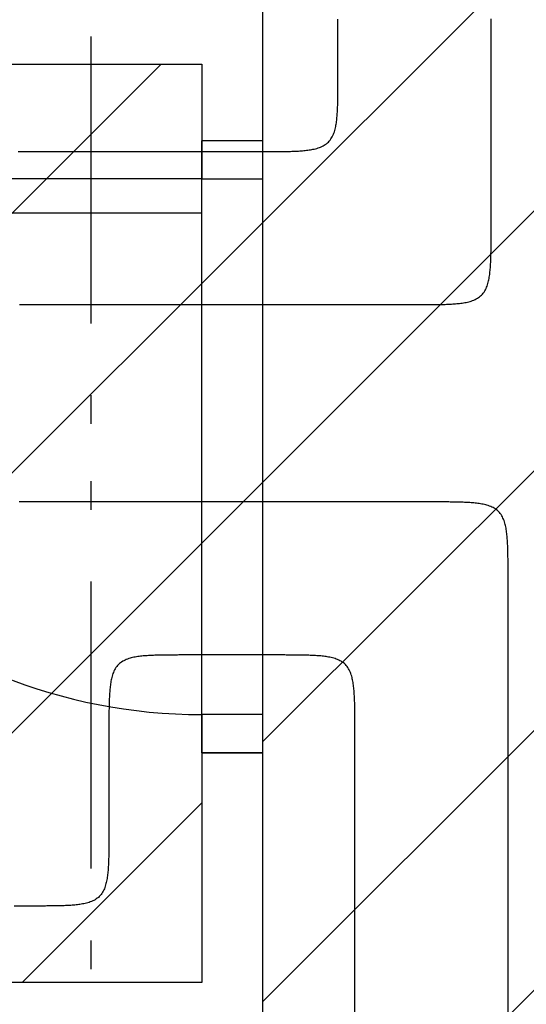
# Model space of a CAD drawing. Extents: x 997 to 109698, y 921 to 94021.
# Tile 318 of 656: x 11605 to 12266, y 42032 to 43319. Entities that reach past the tile are written whole.
import ezdxf

# ---------------------------------------------------------------- set-up
doc = ezdxf.new("R2010")
doc.units = 0
doc.header["$MEASUREMENT"] = 0
for name, color, linetype in [('12', 7, 'CONTINUOUS'), ('28', 7, 'CONTINUOUS'), ('40', 7, 'CONTINUOUS')]:
    doc.layers.add(name, color=color, linetype=linetype)

msp = doc.modelspace()

# ---------------------------------------------------------------- linework, layer by layer
at = {"layer": '12', "color": 5}
for points in [[(12020.56386, 43246.698342), (12020.56386, 43247.821803), (12020.56386, 43248.945264), (12020.56386, 43250.068726), (12020.56386, 43251.192187), (12020.56386, 43252.315648), (12020.56386, 43253.43911), (12020.56386, 43254.562571), (12020.56386, 43255.686034), (12020.56386, 43256.809495), (12020.56386, 43257.932957), (12020.56386, 43259.056418), (12020.56386, 43260.179879), (12020.56386, 43261.303341), (12020.56386, 43262.426802), (12020.56386, 43263.550265), (12020.56386, 43264.673725), (12020.56386, 43265.797188), (12020.56386, 43266.920649), (12020.56386, 43268.04411), (12020.56386, 43269.167572), (12020.56386, 43270.291033), (12020.56386, 43271.414496), (12020.56386, 43272.537956), (12020.56386, 43273.661418), (12020.56386, 43274.78488), (12020.56386, 43275.908341), (12020.56386, 43277.031804), (12020.56386, 43278.155264), (12020.56386, 43279.278727), (12020.56386, 43280.402187), (12020.56386, 43281.525649), (12020.56386, 43282.649111), (12020.56386, 43283.772572), (12020.56386, 43284.896033), (12020.56386, 43286.019495), (12020.56386, 43287.142956), (12020.56386, 43288.266419), (12020.56386, 43289.389879), (12020.56386, 43290.513342), (12020.56386, 43291.636802), (12020.56386, 43292.760264), (12020.56386, 43293.883726), (12020.56386, 43295.007187), (12020.56386, 43296.13065), (12020.56386, 43297.25411), (12020.56386, 43298.377573), (12020.56386, 43299.501034), (12020.56386, 43300.624495), (12020.56386, 43301.747957), (12020.56386, 43302.871417), (12020.56386, 43303.994879), (12020.56386, 43305.118341), (12020.56386, 43306.241802), (12020.56386, 43307.365265), (12020.56386, 43308.488725), (12020.56386, 43309.612188), (12020.56386, 43310.735649), (12020.56386, 43311.85911), (12020.56386, 43312.982572), (12020.56386, 43314.106033), (12020.56386, 43315.229496), (12020.56386, 43316.352956), (12020.56386, 43317.476419), (12020.56386, 43318.59988), (12020.56386, 43319.723341)], [(11920.56386, 43146.698341), (11922.295009, 43146.69828), (11924.026158, 43146.698226), (11925.757308, 43146.698368), (11927.488458, 43146.698897), (11929.219607, 43146.700006), (11930.950756, 43146.701881), (11932.681902, 43146.704715), (11934.413046, 43146.708701), (11936.144187, 43146.714024), (11937.875324, 43146.72088), (11939.606457, 43146.729457), (11941.337585, 43146.739946), (11943.068707, 43146.752538), (11944.799824, 43146.767424), (11946.530932, 43146.784808), (11948.26202, 43146.805099), (11949.993066, 43146.828838), (11951.724048, 43146.856579), (11953.454944, 43146.888867), (11955.185732, 43146.926254), (11956.916392, 43146.969286), (11958.646901, 43147.018513), (11960.377238, 43147.074485), (11962.107381, 43147.137752), (11963.837308, 43147.208859), (11965.566997, 43147.288356), (11967.296403, 43147.376905), (11969.025329, 43147.475829), (11970.753522, 43147.586695), (11972.480733, 43147.71107), (11974.20671, 43147.850523), (11975.931202, 43148.006622), (11977.653957, 43148.180933), (11979.374724, 43148.375023), (11981.093253, 43148.590463), (11982.809275, 43148.828852), (11984.521959, 43149.092952), (11986.229772, 43149.386983), (11987.931134, 43149.715252), (11989.624466, 43150.082063), (11991.308191, 43150.491728), (11992.980728, 43150.948552), (11994.6405, 43151.456845), (11996.285191, 43152.021116), (11997.908584, 43152.646968), (11999.503179, 43153.340357), (12001.061474, 43154.107241), (12002.575969, 43154.953578), (12004.03916, 43155.885324), (12005.443691, 43156.907466), (12006.783288, 43158.017618), (12008.052177, 43159.210026), (12009.244583, 43160.478913), (12010.354735, 43161.818512), (12011.376877, 43163.223041), (12012.308624, 43164.686233), (12013.154961, 43166.200727), (12013.921845, 43167.759022), (12014.615233, 43169.353617), (12015.241085, 43170.977012), (12015.805357, 43172.621701), (12016.313649, 43174.281474), (12016.770473, 43175.954011), (12017.180138, 43177.637735), (12017.546951, 43179.331067), (12017.875219, 43181.032429), (12018.169249, 43182.740242), (12018.43335, 43184.452927), (12018.671739, 43186.168948), (12018.887178, 43187.887477), (12019.081269, 43189.608244), (12019.25558, 43191.330999), (12019.411678, 43193.055491), (12019.551131, 43194.781468), (12019.675507, 43196.50868), (12019.786373, 43198.236873), (12019.885296, 43199.965799), (12019.973846, 43201.695204), (12020.053344, 43203.424894), (12020.124451, 43205.154822), (12020.187716, 43206.884963), (12020.243688, 43208.6153), (12020.292916, 43210.345809), (12020.335948, 43212.07647), (12020.373334, 43213.807257), (12020.405623, 43215.538153), (12020.433363, 43217.269135), (12020.457104, 43219.000181), (12020.477393, 43220.73127), (12020.494778, 43222.462378), (12020.509663, 43224.193495), (12020.522255, 43225.924617), (12020.532744, 43227.655745), (12020.541322, 43229.386878), (12020.548177, 43231.118015), (12020.553502, 43232.849156), (12020.557486, 43234.580299), (12020.560321, 43236.311446), (12020.562197, 43238.042594), (12020.563304, 43239.773744), (12020.563833, 43241.504893), (12020.563975, 43243.236043), (12020.563921, 43244.967192), (12020.56386, 43246.698342)], [(11602.747322, 43146.698341), (11608.74386, 43146.698341), (11614.740399, 43146.698341), (11620.736937, 43146.698341), (11626.733476, 43146.698341), (11632.730014, 43146.698341), (11638.726553, 43146.698341), (11644.723091, 43146.698341), (11650.71963, 43146.698341), (11656.716168, 43146.698341), (11662.712706, 43146.698341), (11668.709245, 43146.698341), (11674.705783, 43146.698341), (11680.702322, 43146.698341), (11686.69886, 43146.698341), (11692.695399, 43146.698341), (11698.691937, 43146.698341), (11704.688475, 43146.698341), (11710.685014, 43146.698341), (11716.681553, 43146.698341), (11722.678091, 43146.698341), (11728.67463, 43146.698341), (11734.671168, 43146.698341), (11740.667707, 43146.698341), (11746.664245, 43146.698341), (11752.660784, 43146.698341), (11758.657322, 43146.698341), (11764.65386, 43146.698341), (11770.650399, 43146.698341), (11776.646937, 43146.698341), (11782.643476, 43146.698341), (11788.640014, 43146.698341), (11794.636553, 43146.698341), (11800.633091, 43146.698341), (11806.62963, 43146.698341), (11812.626168, 43146.698341), (11818.622706, 43146.698341), (11824.619245, 43146.698341), (11830.615783, 43146.698341), (11836.612322, 43146.698341), (11842.60886, 43146.698341), (11848.605399, 43146.698341), (11854.601937, 43146.698341), (11860.598476, 43146.698341), (11866.595014, 43146.698341), (11872.591553, 43146.698341), (11878.588091, 43146.698341), (11884.58463, 43146.698341), (11890.581168, 43146.698341), (11896.577706, 43146.698341), (11902.574245, 43146.698341), (11908.570783, 43146.698341), (11914.567322, 43146.698341), (11920.56386, 43146.698341)], [(11821.42386, 42488.858341), (11819.692712, 42488.858402), (11817.961563, 42488.858456), (11816.230413, 42488.858314), (11814.499263, 42488.857785), (11812.768113, 42488.856677), (11811.036965, 42488.854802), (11809.305819, 42488.851968), (11807.574675, 42488.847982), (11805.843534, 42488.842658), (11804.112397, 42488.835803), (11802.381264, 42488.827226), (11800.650136, 42488.816737), (11798.919014, 42488.804145), (11797.187897, 42488.789259), (11795.456788, 42488.771874), (11793.7257, 42488.751584), (11791.994655, 42488.727845), (11790.263673, 42488.700104), (11788.532777, 42488.667815), (11786.801988, 42488.630429), (11785.071329, 42488.587396), (11783.340819, 42488.53817), (11781.610483, 42488.482196), (11779.88034, 42488.418931), (11778.150413, 42488.347824), (11776.420723, 42488.268327), (11774.691318, 42488.179778), (11772.962392, 42488.080853), (11771.234198, 42487.969988), (11769.506987, 42487.845612), (11767.78101, 42487.706159), (11766.056519, 42487.550061), (11764.333763, 42487.37575), (11762.612996, 42487.181658), (11760.894468, 42486.96622), (11759.178446, 42486.727831), (11757.465761, 42486.46373), (11755.757949, 42486.169699), (11754.056587, 42485.841431), (11752.363254, 42485.474618), (11750.67953, 42485.064955), (11749.006992, 42484.608129), (11747.34722, 42484.099837), (11745.70253, 42483.535566), (11744.079137, 42482.909715), (11742.484542, 42482.216325), (11740.926246, 42481.449442), (11739.411752, 42480.603104), (11737.948561, 42479.671357), (11736.54403, 42478.649216), (11735.204433, 42477.539064), (11733.935544, 42476.346657), (11732.743137, 42475.077769), (11731.632985, 42473.738171), (11730.610844, 42472.333641), (11729.679096, 42470.870449), (11728.83276, 42469.355955), (11728.065876, 42467.79766), (11727.372487, 42466.203064), (11726.746635, 42464.579671), (11726.182364, 42462.934982), (11725.674072, 42461.275209), (11725.217247, 42459.602671), (11724.807583, 42457.918948), (11724.44077, 42456.225615), (11724.112502, 42454.524253), (11723.818471, 42452.81644), (11723.55437, 42451.103756), (11723.315982, 42449.387735), (11723.100543, 42447.669205), (11722.906451, 42445.948438), (11722.732141, 42444.225683), (11722.576043, 42442.501192), (11722.43659, 42440.775214), (11722.312214, 42439.048003), (11722.201348, 42437.31981), (11722.102424, 42435.590884), (11722.013875, 42433.861478), (11721.934377, 42432.131788), (11721.86327, 42430.401861), (11721.800005, 42428.67172), (11721.744033, 42426.941382), (11721.694805, 42425.210872), (11721.651772, 42423.480213), (11721.614386, 42421.749424), (11721.582098, 42420.018528), (11721.554357, 42418.287548), (11721.530617, 42416.556502), (11721.510328, 42414.825413), (11721.492943, 42413.094305), (11721.478057, 42411.363187), (11721.465466, 42409.632066), (11721.454976, 42407.900937), (11721.446399, 42406.169805), (11721.439544, 42404.438667), (11721.434219, 42402.707526), (11721.430234, 42400.976382), (11721.427399, 42399.245237), (11721.425524, 42397.514089), (11721.424417, 42395.782939), (11721.423887, 42394.05179), (11721.423745, 42392.320639), (11721.4238, 42390.589489), (11721.42386, 42388.858341)], [(11942.69386, 42488.858341), (11941.527803, 42488.858341), (11940.361745, 42488.858341), (11939.195687, 42488.858341), (11938.029629, 42488.858341), (11936.863572, 42488.858341), (11935.697514, 42488.858341), (11934.531456, 42488.858341), (11933.365399, 42488.858341), (11932.199341, 42488.858341), (11931.033283, 42488.858341), (11929.867226, 42488.858341), (11928.701168, 42488.858341), (11927.53511, 42488.858341), (11926.369053, 42488.858341), (11925.202995, 42488.858341), (11924.036937, 42488.858341), (11922.87088, 42488.858341), (11921.704822, 42488.858341), (11920.538764, 42488.858341), (11919.372706, 42488.858341), (11918.206649, 42488.858341), (11917.040591, 42488.858341), (11915.874533, 42488.858341), (11914.708476, 42488.858341), (11913.542418, 42488.858341), (11912.37636, 42488.858341), (11911.210303, 42488.858341), (11910.044245, 42488.858341), (11908.878187, 42488.858341), (11907.712129, 42488.858341), (11906.546072, 42488.858341), (11905.380014, 42488.858341), (11904.213956, 42488.858341), (11903.047899, 42488.858341), (11901.881841, 42488.858341), (11900.715783, 42488.858341), (11899.549726, 42488.858341), (11898.383668, 42488.858341), (11897.21761, 42488.858341), (11896.051552, 42488.858341), (11894.885495, 42488.858341), (11893.719437, 42488.858341), (11892.553379, 42488.858341), (11891.387322, 42488.858341), (11890.221264, 42488.858341), (11889.055206, 42488.858341), (11887.889149, 42488.858341), (11886.723091, 42488.858341), (11885.557033, 42488.858341), (11884.390976, 42488.858341), (11883.224918, 42488.858341), (11882.05886, 42488.858341), (11880.892803, 42488.858341), (11879.726745, 42488.858341), (11878.560687, 42488.858341), (11877.39463, 42488.858341), (11876.228572, 42488.858341), (11875.062514, 42488.858341), (11873.896456, 42488.858341), (11872.730399, 42488.858341), (11871.564341, 42488.858341), (11870.398284, 42488.858341), (11869.232226, 42488.858341), (11868.066168, 42488.858341), (11866.90011, 42488.858341), (11865.734053, 42488.858341), (11864.567995, 42488.858341), (11863.401937, 42488.858341), (11862.23588, 42488.858341), (11861.069822, 42488.858341), (11859.903764, 42488.858341), (11858.737706, 42488.858341), (11857.571649, 42488.858341), (11856.405591, 42488.858341), (11855.239533, 42488.858341), (11854.073476, 42488.858341), (11852.907418, 42488.858341), (11851.74136, 42488.858341), (11850.575302, 42488.858341), (11849.409245, 42488.858341), (11848.243187, 42488.858341), (11847.077129, 42488.858341), (11845.911072, 42488.858341), (11844.745014, 42488.858341), (11843.578956, 42488.858341), (11842.412899, 42488.858341), (11841.246841, 42488.858341), (11840.080783, 42488.858341), (11838.914726, 42488.858341), (11837.748668, 42488.858341), (11836.58261, 42488.858341), (11835.416553, 42488.858341), (11834.250495, 42488.858341), (11833.084437, 42488.858341), (11831.91838, 42488.858341), (11830.752322, 42488.858341), (11829.586264, 42488.858341), (11828.420206, 42488.858341), (11827.254149, 42488.858341), (11826.088091, 42488.858341), (11824.922033, 42488.858341), (11823.755976, 42488.858341), (11822.589918, 42488.858341), (11821.42386, 42488.858341)], [(12042.69386, 42388.858341), (12042.693921, 42390.589489), (12042.693975, 42392.320639), (12042.693833, 42394.051788), (12042.693304, 42395.782939), (12042.692197, 42397.514089), (12042.690321, 42399.245237), (12042.687486, 42400.976383), (12042.683502, 42402.707526), (12042.678177, 42404.438667), (12042.671321, 42406.169805), (12042.662744, 42407.900937), (12042.652255, 42409.632066), (12042.639663, 42411.363188), (12042.624778, 42413.094305), (12042.607393, 42414.825413), (12042.587104, 42416.556502), (12042.563363, 42418.287548), (12042.535623, 42420.018528), (12042.503335, 42421.749424), (12042.465948, 42423.480213), (12042.422916, 42425.210873), (12042.373688, 42426.941382), (12042.317716, 42428.671718), (12042.254451, 42430.401861), (12042.183344, 42432.131788), (12042.103846, 42433.861478), (12042.015297, 42435.590883), (12041.916373, 42437.31981), (12041.805507, 42439.048003), (12041.681131, 42440.775214), (12041.541678, 42442.501192), (12041.38558, 42444.225683), (12041.211269, 42445.948438), (12041.017178, 42447.669205), (12040.801738, 42449.387733), (12040.56335, 42451.103756), (12040.299249, 42452.81644), (12040.005218, 42454.524253), (12039.67695, 42456.225615), (12039.310138, 42457.918948), (12038.900473, 42459.602671), (12038.443649, 42461.275209), (12037.935357, 42462.93498), (12037.371085, 42464.579671), (12036.745234, 42466.203064), (12036.051845, 42467.79766), (12035.284961, 42469.355955), (12034.438624, 42470.870449), (12033.506877, 42472.333641), (12032.484735, 42473.738171), (12031.374583, 42475.077769), (12030.182176, 42476.346657), (12028.913288, 42477.539064), (12027.573691, 42478.649216), (12026.16916, 42479.671357), (12024.705969, 42480.603104), (12023.191474, 42481.449442), (12021.633179, 42482.216325), (12020.038584, 42482.909715), (12018.415191, 42483.535566), (12016.7705, 42484.099837), (12015.110728, 42484.608129), (12013.438191, 42485.064955), (12011.754467, 42485.47462), (12010.061134, 42485.841431), (12008.359772, 42486.169699), (12006.651959, 42486.46373), (12004.939275, 42486.727831), (12003.223253, 42486.96622), (12001.504725, 42487.18166), (11999.783957, 42487.37575), (11998.061202, 42487.550061), (11996.33671, 42487.706159), (11994.610733, 42487.845612), (11992.883522, 42487.969988), (11991.155328, 42488.080853), (11989.426403, 42488.179778), (11987.696997, 42488.268327), (11985.967308, 42488.347824), (11984.23738, 42488.418931), (11982.507238, 42488.482196), (11980.776901, 42488.538168), (11979.046392, 42488.587396), (11977.315732, 42488.630429), (11975.584944, 42488.667815), (11973.854048, 42488.700104), (11972.123066, 42488.727845), (11970.39202, 42488.751584), (11968.660932, 42488.771874), (11966.929823, 42488.789259), (11965.198707, 42488.804145), (11963.467585, 42488.816737), (11961.736456, 42488.827226), (11960.005324, 42488.835803), (11958.274187, 42488.842658), (11956.543046, 42488.847982), (11954.811902, 42488.851968), (11953.080755, 42488.854802), (11951.349607, 42488.856677), (11949.618458, 42488.857785), (11947.887308, 42488.858314), (11946.156158, 42488.858456), (11944.425009, 42488.858402), (11942.69386, 42488.858341)], [(11721.42386, 42388.858341), (11721.42386, 42387.627187), (11721.42386, 42386.396033), (11721.42386, 42385.16488), (11721.42386, 42383.933726), (11721.42386, 42382.702573), (11721.42386, 42381.471419), (11721.42386, 42380.240264), (11721.42386, 42379.00911), (11721.42386, 42377.777956), (11721.42386, 42376.546803), (11721.42386, 42375.315649), (11721.42386, 42374.084495), (11721.42386, 42372.853342), (11721.42386, 42371.622188), (11721.42386, 42370.391033), (11721.42386, 42369.159879), (11721.42386, 42367.928725), (11721.42386, 42366.697572), (11721.42386, 42365.466418), (11721.42386, 42364.235264), (11721.42386, 42363.004111), (11721.42386, 42361.772957), (11721.42386, 42360.541802), (11721.42386, 42359.31065), (11721.42386, 42358.079495), (11721.42386, 42356.848341), (11721.42386, 42355.617187), (11721.42386, 42354.386033), (11721.42386, 42353.15488), (11721.42386, 42351.923727), (11721.42386, 42350.692573), (11721.42386, 42349.461418), (11721.42386, 42348.230264), (11721.42386, 42346.99911), (11721.42386, 42345.767956), (11721.42386, 42344.536803), (11721.42386, 42343.305649), (11721.42386, 42342.074496), (11721.42386, 42340.843342), (11721.42386, 42339.612187), (11721.42386, 42338.381033), (11721.42386, 42337.149879), (11721.42386, 42335.918726), (11721.42386, 42334.687572), (11721.42386, 42333.456418), (11721.42386, 42332.225265), (11721.42386, 42330.994111), (11721.42386, 42329.762958), (11721.42386, 42328.531804), (11721.42386, 42327.300649), (11721.42386, 42326.069495), (11721.42386, 42324.838341), (11721.42386, 42323.607187), (11721.42386, 42322.376034), (11721.42386, 42321.14488), (11721.42386, 42319.913727), (11721.42386, 42318.682573), (11721.42386, 42317.451418), (11721.42386, 42316.220264), (11721.42386, 42314.98911), (11721.42386, 42313.757957), (11721.42386, 42312.526803), (11721.42386, 42311.29565), (11721.42386, 42310.064496), (11721.42386, 42308.833341), (11721.42386, 42307.602187), (11721.42386, 42306.371033), (11721.42386, 42305.13988), (11721.42386, 42303.908726), (11721.42386, 42302.677572), (11721.42386, 42301.446419), (11721.42386, 42300.215265), (11721.42386, 42298.98411), (11721.42386, 42297.752956), (11721.42386, 42296.521802), (11721.42386, 42295.290649), (11721.42386, 42294.059495), (11721.42386, 42292.828341), (11721.42386, 42291.597188), (11721.42386, 42290.366034), (11721.42386, 42289.134881), (11721.42386, 42287.903727), (11721.42386, 42286.672572), (11721.42386, 42285.441418), (11721.42386, 42284.210264), (11721.42386, 42282.97911), (11721.42386, 42281.747957), (11721.42386, 42280.516804), (11721.42386, 42279.28565), (11721.42386, 42278.054495), (11721.42386, 42276.823341), (11721.42386, 42275.592187), (11721.42386, 42274.361033), (11721.42386, 42273.12988), (11721.42386, 42271.898726), (11721.42386, 42270.667573), (11721.42386, 42269.436419), (11721.42386, 42268.205264), (11721.42386, 42266.97411), (11721.42386, 42265.742956), (11721.42386, 42264.511802), (11721.42386, 42263.280649), (11721.42386, 42262.049495), (11721.42386, 42260.818342)], [(12042.69386, 41995.629302), (12042.69386, 42039.321418), (12042.69386, 42083.013533), (12042.69386, 42126.70565), (12042.69386, 42170.397765), (12042.693861, 42214.08988), (12042.69386, 42257.781995), (12042.693861, 42301.47411), (12042.693861, 42345.166226), (12042.69386, 42388.858341)], [(11721.42386, 42260.818342), (11721.423921, 42259.087194), (11721.423975, 42257.356043), (11721.423833, 42255.624895), (11721.423304, 42253.893744), (11721.422197, 42252.162594), (11721.420321, 42250.431446), (11721.417486, 42248.7003), (11721.413502, 42246.969156), (11721.408177, 42245.238015), (11721.401322, 42243.506878), (11721.392745, 42241.775746), (11721.382255, 42240.044618), (11721.369663, 42238.313494), (11721.354778, 42236.582378), (11721.337393, 42234.85127), (11721.317103, 42233.120181), (11721.293363, 42231.389135), (11721.265623, 42229.658155), (11721.233335, 42227.927258), (11721.195948, 42226.19647), (11721.152916, 42224.46581), (11721.103688, 42222.7353), (11721.047716, 42221.004965), (11720.984451, 42219.274821), (11720.913344, 42217.544894), (11720.833846, 42215.815204), (11720.745296, 42214.085798), (11720.646373, 42212.356874), (11720.535507, 42210.628679), (11720.411131, 42208.901468), (11720.271678, 42207.175491), (11720.11558, 42205.451), (11719.941269, 42203.728244), (11719.747178, 42202.007477), (11719.531738, 42200.28895), (11719.29335, 42198.572927), (11719.029249, 42196.860242), (11718.735218, 42195.152429), (11718.406951, 42193.451068), (11718.040138, 42191.757736), (11717.630473, 42190.074011), (11717.173649, 42188.401473), (11716.665357, 42186.741702), (11716.101085, 42185.097012), (11715.475233, 42183.473618), (11714.781845, 42181.879022), (11714.014961, 42180.320727), (11713.168624, 42178.806233), (11712.236877, 42177.343041), (11711.214735, 42175.938511), (11710.104583, 42174.598913), (11708.912176, 42173.330026), (11707.643288, 42172.137619), (11706.30369, 42171.027466), (11704.89916, 42170.005325), (11703.435969, 42169.073578), (11701.921474, 42168.227241), (11700.363179, 42167.460358), (11698.768584, 42166.766969), (11697.145191, 42166.141117), (11695.5005, 42165.576844), (11693.840728, 42165.068552), (11692.168191, 42164.611728), (11690.484467, 42164.202065), (11688.791134, 42163.835251), (11687.089772, 42163.506984), (11685.381959, 42163.212952), (11683.669275, 42162.948851), (11681.953253, 42162.710463), (11680.234724, 42162.495025), (11678.513957, 42162.300932), (11676.791202, 42162.126621), (11675.06671, 42161.970523), (11673.340733, 42161.83107), (11671.613522, 42161.706696), (11669.885328, 42161.59583), (11668.156403, 42161.496905), (11666.426998, 42161.408355), (11664.697308, 42161.328858), (11662.967381, 42161.257752), (11661.237238, 42161.194485), (11659.506901, 42161.138513), (11657.776392, 42161.089286), (11656.045732, 42161.046254), (11654.314944, 42161.008867), (11652.584048, 42160.976578), (11650.853066, 42160.948839), (11649.12202, 42160.925098), (11647.390932, 42160.904808), (11645.659823, 42160.887423), (11643.928707, 42160.872539), (11642.197584, 42160.859946), (11640.466456, 42160.849457), (11638.735324, 42160.84088), (11637.004186, 42160.834024), (11635.273046, 42160.828701), (11633.541902, 42160.824715), (11631.810756, 42160.82188), (11630.079607, 42160.820005), (11628.348458, 42160.818897), (11626.617308, 42160.818368), (11624.886158, 42160.818226), (11623.155009, 42160.81828), (11621.42386, 42160.818341)], [(11621.42386, 42160.818341), (11613.583668, 42160.818341), (11605.743476, 42160.818341), (11597.903283, 42160.818341)]]:
    msp.add_lwpolyline(points, dxfattribs=at)
at = {"layer": '12', "color": 6}
for points in [[(12220.56386, 43046.698341), (12220.56386, 43051.667956), (12220.56386, 43056.637572), (12220.56386, 43061.607187), (12220.56386, 43066.576802), (12220.56386, 43071.546418), (12220.56386, 43076.516033), (12220.56386, 43081.48565), (12220.56386, 43086.455264), (12220.56386, 43091.424881), (12220.56386, 43096.394496), (12220.56386, 43101.36411), (12220.56386, 43106.333725), (12220.56386, 43111.303341), (12220.56386, 43116.272956), (12220.56386, 43121.242573), (12220.56386, 43126.212187), (12220.56386, 43131.181802), (12220.56386, 43136.151419), (12220.56386, 43141.121033), (12220.56386, 43146.090648), (12220.56386, 43151.060265), (12220.56386, 43156.029881), (12220.56386, 43160.999496), (12220.56386, 43165.969111), (12220.56386, 43170.938725), (12220.56386, 43175.908342), (12220.56386, 43180.877957), (12220.56386, 43185.847573), (12220.56386, 43190.817188), (12220.563861, 43195.786803), (12220.56386, 43200.756419), (12220.56386, 43205.726034), (12220.56386, 43210.69565), (12220.56386, 43215.665265), (12220.56386, 43220.63488), (12220.56386, 43225.604496), (12220.56386, 43230.574111), (12220.56386, 43235.543726), (12220.56386, 43240.513342), (12220.56386, 43245.482957), (12220.56386, 43250.452572), (12220.56386, 43255.422188), (12220.56386, 43260.391803), (12220.56386, 43265.361418), (12220.56386, 43270.331034), (12220.56386, 43275.300649), (12220.56386, 43280.270264), (12220.56386, 43285.23988), (12220.56386, 43290.209495), (12220.56386, 43295.17911), (12220.56386, 43300.148726), (12220.56386, 43305.118341), (12220.56386, 43310.087956), (12220.56386, 43315.057572), (12220.56386, 43320.027187)], [(12120.56386, 42946.698342), (12122.295009, 42946.698281), (12124.026158, 42946.698227), (12125.757308, 42946.698369), (12127.488458, 42946.698898), (12129.219607, 42946.700004), (12130.950755, 42946.701881), (12132.681902, 42946.704715), (12134.413046, 42946.708699), (12136.144186, 42946.714025), (12137.875324, 42946.72088), (12139.606457, 42946.729457), (12141.337585, 42946.739946), (12143.068707, 42946.752538), (12144.799824, 42946.767424), (12146.530932, 42946.784809), (12148.26202, 42946.805099), (12149.993066, 42946.828838), (12151.724048, 42946.856578), (12153.454944, 42946.888868), (12155.185732, 42946.926253), (12156.916392, 42946.969287), (12158.646901, 42947.018513), (12160.377238, 42947.074485), (12162.107381, 42947.13775), (12163.837308, 42947.208859), (12165.566997, 42947.288356), (12167.296403, 42947.376905), (12169.025328, 42947.475829), (12170.753522, 42947.586695), (12172.480733, 42947.711071), (12174.20671, 42947.850524), (12175.931202, 42948.006622), (12177.653957, 42948.180933), (12179.374724, 42948.375023), (12181.093253, 42948.590463), (12182.809275, 42948.828852), (12184.521959, 42949.092953), (12186.229772, 42949.386983), (12187.931134, 42949.715252), (12189.624466, 42950.082063), (12191.308191, 42950.491728), (12192.980728, 42950.948552), (12194.6405, 42951.456845), (12196.285191, 42952.021116), (12197.908584, 42952.646968), (12199.503179, 42953.340357), (12201.061474, 42954.107241), (12202.575969, 42954.953577), (12204.03916, 42955.885324), (12205.44369, 42956.907467), (12206.783288, 42958.017618), (12208.052177, 42959.210025), (12209.244583, 42960.478914), (12210.354735, 42961.81851), (12211.376877, 42963.223042), (12212.308624, 42964.686234), (12213.154961, 42966.200728), (12213.921845, 42967.759022), (12214.615234, 42969.353619), (12215.241085, 42970.97701), (12215.805357, 42972.621701), (12216.313649, 42974.281474), (12216.770473, 42975.954012), (12217.180138, 42977.637735), (12217.54695, 42979.331068), (12217.875218, 42981.03243), (12218.169249, 42982.740243), (12218.43335, 42984.452927), (12218.671738, 42986.168949), (12218.887178, 42987.887478), (12219.081269, 42989.608245), (12219.25558, 42991.330999), (12219.411678, 42993.055491), (12219.551131, 42994.781469), (12219.675507, 42996.508679), (12219.786373, 42998.236873), (12219.885297, 42999.965798), (12219.973846, 43001.695205), (12220.053344, 43003.424893), (12220.124451, 43005.154822), (12220.187716, 43006.884963), (12220.243688, 43008.615301), (12220.292916, 43010.345809), (12220.335948, 43012.076469), (12220.373335, 43013.807257), (12220.405623, 43015.538153), (12220.433363, 43017.269135), (12220.457103, 43019.000181), (12220.477393, 43020.731269), (12220.494778, 43022.462378), (12220.509663, 43024.193494), (12220.522255, 43025.924617), (12220.532744, 43027.655745), (12220.541321, 43029.386878), (12220.548177, 43031.118016), (12220.553502, 43032.849157), (12220.557486, 43034.580299), (12220.560321, 43036.311446), (12220.562197, 43038.042594), (12220.563304, 43039.773743), (12220.563833, 43041.504893), (12220.563975, 43043.236044), (12220.563921, 43044.967193), (12220.56386, 43046.698341)], [(11604.861553, 42946.698342), (11610.858091, 42946.698342), (11616.854629, 42946.698342), (11622.851168, 42946.698342), (11628.847706, 42946.698342), (11634.844245, 42946.698342), (11640.840783, 42946.698342), (11646.837322, 42946.698342), (11652.83386, 42946.698342), (11658.830399, 42946.698342), (11664.826937, 42946.698342), (11670.823476, 42946.698342), (11676.820014, 42946.698342), (11682.816553, 42946.698342), (11688.813091, 42946.698342), (11694.809629, 42946.698342), (11700.806168, 42946.698342), (11706.802706, 42946.698342), (11712.799245, 42946.698342), (11718.795783, 42946.698342), (11724.792322, 42946.698342), (11730.78886, 42946.698342), (11736.785399, 42946.698342), (11742.781937, 42946.698342), (11748.778476, 42946.698342), (11754.775014, 42946.698342), (11760.771553, 42946.698342), (11766.768091, 42946.698342), (11772.76463, 42946.698342), (11778.761168, 42946.698342), (11784.757706, 42946.698342), (11790.754245, 42946.698342), (11796.750783, 42946.698342), (11802.747322, 42946.698342), (11808.74386, 42946.698342), (11814.740399, 42946.698342), (11820.736937, 42946.698342), (11826.733476, 42946.698342), (11832.730014, 42946.698342), (11838.726553, 42946.698342), (11844.723091, 42946.698342), (11850.719629, 42946.698342), (11856.716168, 42946.698342), (11862.712706, 42946.698342), (11868.709245, 42946.698342), (11874.705783, 42946.698342), (11880.702322, 42946.698342), (11886.69886, 42946.698342), (11892.695399, 42946.698342), (11898.691937, 42946.698342), (11904.688476, 42946.698342), (11910.685014, 42946.698342), (11916.681553, 42946.698342), (11922.678091, 42946.698342), (11928.67463, 42946.698342), (11934.671168, 42946.698342), (11940.667706, 42946.698342), (11946.664245, 42946.698342), (11952.660783, 42946.698342), (11958.657322, 42946.698342), (11964.65386, 42946.698342), (11970.650399, 42946.698342), (11976.646937, 42946.698342), (11982.643476, 42946.698342), (11988.640014, 42946.698342), (11994.636553, 42946.698342), (12000.633091, 42946.698342), (12006.62963, 42946.698342), (12012.626168, 42946.698342), (12018.622706, 42946.698342), (12024.619245, 42946.698342), (12030.615784, 42946.698342), (12036.612322, 42946.698342), (12042.60886, 42946.698342), (12048.605399, 42946.698342), (12054.601937, 42946.698342), (12060.598476, 42946.698342), (12066.595014, 42946.698342), (12072.591553, 42946.698342), (12078.588091, 42946.698342), (12084.58463, 42946.698342), (12090.581168, 42946.698342), (12096.577706, 42946.698342), (12102.574245, 42946.698342), (12108.570783, 42946.698342), (12114.567322, 42946.698342), (12120.56386, 42946.698342)], [(11621.42386, 42688.858341), (11619.692712, 42688.858402), (11617.961563, 42688.858456), (11616.230413, 42688.858314), (11614.499263, 42688.857785), (11612.768113, 42688.856677), (11611.036965, 42688.854802), (11609.305819, 42688.851967), (11607.574675, 42688.847983), (11605.843534, 42688.842657), (11604.112397, 42688.835802)], [(12142.69386, 42688.858341), (12137.681649, 42688.858341), (12132.669437, 42688.858341), (12127.657226, 42688.858341), (12122.645014, 42688.858341), (12117.632803, 42688.858341), (12112.620591, 42688.858341), (12107.60838, 42688.858341), (12102.596168, 42688.858341), (12097.583956, 42688.858341), (12092.571745, 42688.858341), (12087.559533, 42688.858341), (12082.547322, 42688.858341), (12077.53511, 42688.858341), (12072.522899, 42688.858341), (12067.510687, 42688.858341), (12062.498475, 42688.858341), (12057.486264, 42688.858341), (12052.474053, 42688.858341), (12047.461841, 42688.858341), (12042.44963, 42688.858341), (12037.437418, 42688.858341), (12032.425206, 42688.858341), (12027.412995, 42688.858341), (12022.400784, 42688.858341), (12017.388572, 42688.858341), (12012.37636, 42688.858341), (12007.364149, 42688.858341), (12002.351937, 42688.858341), (11997.339726, 42688.858341), (11992.327514, 42688.858341), (11987.315303, 42688.858341), (11982.303091, 42688.858341), (11977.29088, 42688.858341), (11972.278668, 42688.858341), (11967.266456, 42688.858341), (11962.254245, 42688.858341), (11957.242033, 42688.858341), (11952.229822, 42688.858341), (11947.21761, 42688.858341), (11942.205399, 42688.858341), (11937.193187, 42688.858341), (11932.180976, 42688.858341), (11927.168764, 42688.858341), (11922.156553, 42688.858341), (11917.144341, 42688.858341), (11912.132129, 42688.858341), (11907.119918, 42688.858341), (11902.107706, 42688.858341), (11897.095495, 42688.858341), (11892.083283, 42688.858341), (11887.071072, 42688.858341), (11882.05886, 42688.858341), (11877.046649, 42688.858341), (11872.034437, 42688.858341), (11867.022226, 42688.858341), (11862.010014, 42688.858341), (11856.997803, 42688.858341), (11851.985591, 42688.858341), (11846.97338, 42688.858341), (11841.961168, 42688.858341), (11836.948957, 42688.858341), (11831.936745, 42688.858341), (11826.924533, 42688.858341), (11821.912322, 42688.858341), (11816.90011, 42688.858341), (11811.887899, 42688.858341), (11806.875687, 42688.858341), (11801.863476, 42688.858341), (11796.851264, 42688.858341), (11791.839053, 42688.858341), (11786.826841, 42688.858341), (11781.81463, 42688.858341), (11776.802418, 42688.858341), (11771.790206, 42688.858341), (11766.777995, 42688.858341), (11761.765783, 42688.858341), (11756.753572, 42688.858341), (11751.74136, 42688.858341), (11746.729149, 42688.858341), (11741.716937, 42688.858341), (11736.704726, 42688.858341), (11731.692514, 42688.858341), (11726.680302, 42688.858341), (11721.668091, 42688.858341), (11716.655879, 42688.858341), (11711.643668, 42688.858341), (11706.631456, 42688.858341), (11701.619245, 42688.858341), (11696.607033, 42688.858341), (11691.594822, 42688.858341), (11686.58261, 42688.858341), (11681.570399, 42688.858341), (11676.558187, 42688.858341), (11671.545976, 42688.858341), (11666.533764, 42688.858341), (11661.521553, 42688.858341), (11656.509341, 42688.858341), (11651.497129, 42688.858341), (11646.484918, 42688.858341), (11641.472706, 42688.858341), (11636.460495, 42688.858341), (11631.448283, 42688.858341), (11626.436072, 42688.858341), (11621.42386, 42688.858341)], [(12242.69386, 42588.858342), (12242.693921, 42590.58949), (12242.693975, 42592.320638), (12242.693833, 42594.051789), (12242.693304, 42595.782939), (12242.692197, 42597.514089), (12242.690321, 42599.245236), (12242.687486, 42600.976382), (12242.683502, 42602.707526), (12242.678177, 42604.438667), (12242.671321, 42606.169804), (12242.662744, 42607.900938), (12242.652255, 42609.632066), (12242.639663, 42611.363187), (12242.624778, 42613.094304), (12242.607393, 42614.825414), (12242.587103, 42616.556501), (12242.563363, 42618.287547), (12242.535623, 42620.018529), (12242.503334, 42621.749424), (12242.465948, 42623.480214), (12242.422916, 42625.210874), (12242.373688, 42626.941382), (12242.317716, 42628.671719), (12242.254451, 42630.401861), (12242.183344, 42632.131788), (12242.103846, 42633.861478), (12242.015297, 42635.590883), (12241.916372, 42637.31981), (12241.805506, 42639.048003), (12241.681131, 42640.775214), (12241.541678, 42642.501191), (12241.38558, 42644.225684), (12241.211269, 42645.948438), (12241.017178, 42647.669205), (12240.801739, 42649.387734), (12240.56335, 42651.103755), (12240.299249, 42652.81644), (12240.005218, 42654.524253), (12239.676951, 42656.225614), (12239.310138, 42657.918948), (12238.900473, 42659.602671), (12238.443649, 42661.275209), (12237.935357, 42662.934982), (12237.371085, 42664.579671), (12236.745234, 42666.203066), (12236.051845, 42667.79766), (12235.284961, 42669.355955), (12234.438624, 42670.870449), (12233.506877, 42672.333641), (12232.484735, 42673.738171), (12231.374583, 42675.077769), (12230.182177, 42676.346658), (12228.913288, 42677.539065), (12227.573691, 42678.649216), (12226.16916, 42679.671357), (12224.705969, 42680.603105), (12223.191475, 42681.449441), (12221.633179, 42682.216326), (12220.038584, 42682.909715), (12218.415191, 42683.535567), (12216.7705, 42684.099838), (12215.110728, 42684.60813), (12213.438191, 42685.064954), (12211.754466, 42685.47462), (12210.061134, 42685.841431), (12208.359772, 42686.1697), (12206.651959, 42686.46373), (12204.939275, 42686.727831), (12203.223253, 42686.966219), (12201.504725, 42687.181658), (12199.783957, 42687.37575), (12198.061202, 42687.55006), (12196.33671, 42687.706159), (12194.610733, 42687.845612), (12192.883522, 42687.969988), (12191.155328, 42688.080854), (12189.426403, 42688.179777), (12187.696998, 42688.268326), (12185.967308, 42688.347824), (12184.237381, 42688.418932), (12182.507238, 42688.482197), (12180.776901, 42688.538169), (12179.046392, 42688.587396), (12177.315733, 42688.63043), (12175.584944, 42688.667815), (12173.854048, 42688.700104), (12172.123066, 42688.727845), (12170.39202, 42688.751584), (12168.660932, 42688.771873), (12166.929824, 42688.789258), (12165.198707, 42688.804144), (12163.467585, 42688.816736), (12161.736456, 42688.827225), (12160.005324, 42688.835802), (12158.274186, 42688.842658), (12156.543045, 42688.847983), (12154.811902, 42688.851967), (12153.080755, 42688.854801), (12151.349607, 42688.856677), (12149.618458, 42688.857785), (12147.887308, 42688.858314), (12146.156158, 42688.858456), (12144.425009, 42688.858402), (12142.69386, 42688.858341)], [(12242.69386, 41989.610842), (12242.69386, 42035.706803), (12242.69386, 42081.802764), (12242.69386, 42127.898725), (12242.69386, 42173.994687), (12242.69386, 42220.090648), (12242.69386, 42266.186611), (12242.69386, 42312.282573), (12242.69386, 42358.378534), (12242.693861, 42404.474495), (12242.693861, 42450.570457), (12242.69386, 42496.666418), (12242.69386, 42542.762379), (12242.69386, 42588.858342)]]:
    msp.add_lwpolyline(points, dxfattribs=at)
at = {"layer": '28', "color": 2}
for p, q in [((10929.155728, 42060.953237), (13272.636205, 44404.433714)), ((11268.566983, 42060.953237), (13272.636205, 44065.022459)), ((11922.636205, 42375.611205), (13272.636205, 43725.611205)), ((11922.636205, 42036.19995), (13272.636205, 43386.19995)), ((10589.744473, 42060.953237), (11789.744473, 43260.953238)), ((11922.636205, 41696.788695), (13272.636205, 43046.788695)), ((11607.978238, 42060.953237), (11842.636205, 42295.611205))]:
    msp.add_line(p, q, dxfattribs=at)
at = {"layer": '40', "color": 8, "linetype": 'Continuous'}
for p, q in [((11922.636205, 43160.953237), (11922.636205, 43340.953237)), ((11697.636205, 43297.204238), (11697.636205, 42922.204238)), ((10272.636205, 43260.953238), (11842.636205, 43260.953238)), ((11842.636205, 43260.953238), (11842.636205, 43160.953237)), ((11922.636205, 43160.953237), (11842.636205, 43160.953237)), ((11842.636205, 43160.953237), (11842.636205, 43110.953237)), ((11842.636205, 42360.953237), (11842.636205, 43160.953237)), ((11922.636205, 43110.953237), (11922.636205, 43160.953237)), ((11922.636205, 42360.953237), (11922.636205, 43160.953237)), ((11842.636205, 43110.953237), (11142.636205, 43110.953237)), ((11842.636205, 43066.503237), (11842.636205, 43110.953237)), ((11842.636205, 43110.953237), (11922.636205, 43110.953237)), ((11142.636205, 43066.503237), (11842.636205, 43066.503237)), ((11697.636205, 42828.454238), (11697.636205, 42790.954238)), ((11697.636205, 42715.954238), (11697.636205, 42678.454238)), ((11697.636205, 42584.704238), (11697.636205, 42209.704238)), ((11842.636205, 42410.953237), (11842.636205, 42360.953237)), ((11922.636205, 42410.953237), (11842.636205, 42410.953237)), ((11922.636205, 42360.953237), (11922.636205, 42410.953237)), ((11842.636205, 42360.953237), (11922.636205, 42360.953237)), ((11842.636205, 42360.953237), (11842.636205, 42060.953237)), ((11922.636205, 42360.953237), (11842.636205, 42360.953237)), ((11922.636205, 42060.953237), (11922.636205, 42360.953237)), ((11697.636205, 42115.954238), (11697.636205, 42078.454238)), ((11842.636205, 42060.953237), (10272.636205, 42060.953237)), ((11922.636205, 39700.953237), (11922.636205, 42060.953237))]:
    msp.add_line(p, q, dxfattribs=at)
msp.add_arc((11842.636205, 43110.953237), 700, 183.640732, 270, dxfattribs=at)

doc.saveas('drawing.dxf')
